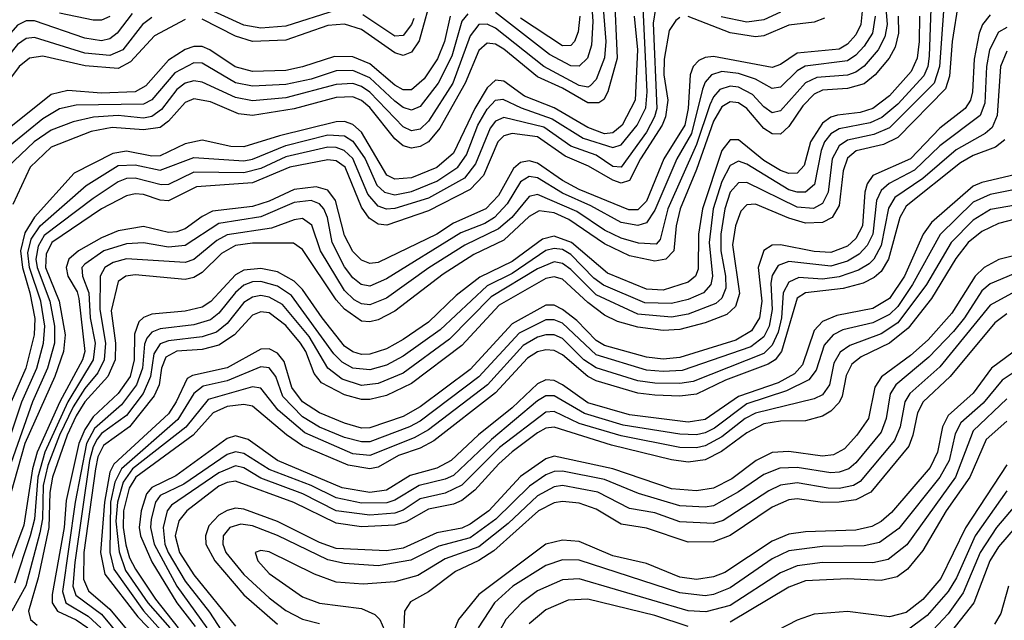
# Model space of a CAD drawing. Header units: inches. Extents: x 501365 to 657855, y 482276 to 547543.
# Tile 907 of 957: x 640335 to 642684, y 485348 to 486782. Entities that reach past the tile are written whole.
import ezdxf

# ---------------------------------------------------------------- set-up
doc = ezdxf.new("R2010")
doc.units = ezdxf.units.IN
doc.header["$MEASUREMENT"] = 0
doc.layers.add('A6448', color=7, linetype='Continuous')

msp = doc.modelspace()

# ---------------------------------------------------------------- linework, layer by layer
at = {"layer": 'A6448', "color": 5}
for points, elevation in [([(642543.4, 486870), (642529.4, 486670), (642516.5, 486630), (642410, 486523.8), (642372.4, 486507.6), (642310, 486494.4), (642290, 486480.9), (642273.5, 486450), (642263.8, 486370), (642250, 486342.9), (642228.5, 486331.5), (642190, 486334), (642070, 486393.6), (642050, 486392.2), (642030, 486370.3), (642017.2, 486330), (642007.6, 486270), (642007.9, 486230), (642018.9, 486170), (642019.3, 486140.7), (642010, 486116.8), (641995.6, 486104.4), (641930, 486079), (641890, 486071.5), (641810, 486079.3), (641710, 486125), (641650, 486185.9), (641630, 486199.9), (641610, 486203.7), (641570, 486187), (641459.7, 486120.3), (641360.4, 486019.6), (641250, 485938.5), (641190, 485913.6), (641150, 485909.1), (641104.1, 485924.1), (641070, 485950), (641025.5, 486025.5), (640961.9, 486101.9), (640930, 486119.8), (640910, 486123.3), (640890, 486119.9), (640870, 486107.1), (640830, 486056.6), (640804.1, 486035.9), (640770, 486024.6), (640690, 486015.4), (640670, 486008), (640655.3, 485984.7), (640646.9, 485930), (640629.6, 485890), (640590, 485837.2), (640530, 485794.2), (640519.7, 485780.3), (640510, 485762.4), (640501.6, 485730), (640466.4, 485486.4), (640462, 485430), (640468.6, 485408.6), (640530, 485363), (640599.5, 485279.5)], 3660), ([(641696.3, 486870), (641702.3, 486777.7), (641699, 486721), (641689.7, 486690.3), (641670, 486670.5), (641650, 486671.6), (641599, 486699), (641470, 486798.7)], 3340), ([(641724.1, 486850), (641733, 486730), (641730, 486690.8), (641710, 486639), (641696.1, 486623.9), (641690, 486621), (641670, 486625), (641585.3, 486670), (641470, 486761.4), (641450, 486771.4), (641430, 486770), (641410, 486743.5), (641368.2, 486630), (641310, 486539.5), (641290, 486520.9), (641270, 486516.9), (641250, 486525.9), (641170, 486608.7), (641150, 486622.5), (641130, 486629.3), (641090, 486626.8), (640970, 486595.2), (640890, 486588.4), (640850, 486596.1), (640770, 486633), (640750, 486636.1), (640730, 486630.4), (640710, 486615.1), (640672.9, 486567.1), (640650, 486550.7), (640630, 486546.8), (640570, 486552.8), (640511, 486549), (640462.3, 486537.7), (640410, 486517.9), (640369.3, 486490), (640306.1, 486430)], 3360), ([(641753.2, 486850), (641760.2, 486690), (641738.2, 486610), (641728.7, 486591.3), (641716.6, 486583.4), (641690, 486583.4), (641630, 486618.3), (641570, 486645.2), (641490, 486711.7), (641470, 486723.2), (641450, 486725.9), (641430, 486708.6), (641398, 486630), (641337.4, 486522.6), (641310, 486490.4), (641290, 486479.3), (641270, 486475.4), (641250, 486481), (641230, 486497.8), (641170, 486572.4), (641150, 486589.3), (641130, 486597.9), (641090, 486596.2), (640990, 486569.1), (640890, 486552.8), (640857.3, 486557.3), (640790, 486585.7), (640750, 486592.7), (640730, 486584.1), (640690, 486540), (640670, 486524.7), (640630, 486518.6), (640555.6, 486524.4), (640505.4, 486514.6), (640410, 486477.9), (640359.8, 486430), (640318.9, 486341.1)], 3380), ([(641320.8, 486850), (641288.3, 486731.6), (641270, 486704.5), (641250, 486696.7), (641230, 486702.6), (641150, 486758), (641110, 486771.3), (641070, 486767.7), (640970, 486732.9), (640890.1, 486730.1), (640850, 486742.5), (640770, 486782.9)], 3280), ([(640290, 485720.4), (640340.2, 485870), (640376, 485950), (640391.7, 486010), (640395.1, 486050), (640385.2, 486110), (640358.6, 486190), (640354.4, 486225.6), (640362.4, 486257.6), (640383.5, 486290), (640493.7, 486386.3), (640570, 486433.6), (640610, 486435.7), (640670, 486422.8), (640750, 486453.2), (640870, 486445.3), (640890, 486449.2), (640970, 486481.9), (641070, 486507.1), (641110, 486504.5), (641130, 486491.6), (641159.5, 486450), (641186.6, 486386.6), (641205.5, 486370), (641230, 486364.1), (641270, 486371.7), (641330, 486396.6), (641380.1, 486430), (641400.8, 486459.2), (641428.1, 486530), (641450, 486568.6), (641470, 486590), (641487.5, 486592.5), (641531.5, 486571.5), (641605.4, 486545.4), (641679.1, 486499.1), (641750, 486476.6), (641770, 486483.2), (641808.4, 486530), (641828.4, 486571.6), (641832.2, 486610), (641822.5, 486810)], 3440), ([(642345.8, 486810), (642341.6, 486770), (642330, 486745.7), (642310, 486723), (642290, 486711.5), (642190, 486701.8), (642150, 486675), (642130, 486668), (641990, 486694.1), (641970, 486691.9), (641955.4, 486684.7), (641942, 486670), (641934.6, 486650), (641929.5, 486570), (641921.4, 486530), (641871.6, 486450), (641830, 486348.5), (641810, 486328.3), (641787.8, 486327.8), (641670, 486376.9), (641630, 486398.2), (641570, 486439.6), (641550, 486444.9), (641530, 486441), (641513.4, 486426.6), (641477.5, 486362.5), (641446.9, 486330), (641370, 486296.5), (641329.9, 486269.9), (641190, 486202.5), (641170, 486199.9), (641150, 486207.6), (641130, 486228.5), (641110, 486266.8), (641088.2, 486350), (641070, 486375.3), (641042.5, 486382.5), (640990, 486376.7), (640930, 486348.4), (640890, 486335.7), (640795, 486325), (640770, 486312.4), (640730, 486282.9), (640710, 486275.3), (640690, 486274.3), (640630, 486288), (640570, 486277.8), (640530, 486261.3), (640475.2, 486230), (640452.1, 486210), (640446, 486190), (640449.9, 486170), (640472, 486132), (640476.2, 486116.2), (640490.5, 485990), (640484.5, 485970), (640430.3, 485869.7), (640376.4, 485750), (640365.5, 485710), (640344.4, 485575.6), (640301.2, 485458.8)], 3520), ([(642399.5, 486830), (642404.5, 486770), (642399.1, 486740.9), (642383, 486710), (642350, 486670.9), (642330, 486656.8), (642310, 486649.8), (642236.5, 486643.5), (642210, 486631.4), (642150, 486564.1), (642130, 486559.4), (642110, 486573.9), (642083.4, 486603.4), (642050, 486620.8), (642030, 486623.2), (642004.9, 486615.1), (641990, 486597.5), (641981.6, 486578.4), (641950, 486484.2), (641881, 486330), (641863.1, 486256.9), (641853.7, 486246.3), (641811.2, 486248.8), (641770, 486260.2), (641730, 486279.7), (641663.9, 486323.9), (641570, 486364.9), (641550, 486359.7), (641509.3, 486310), (641477.6, 486282.4), (641396.6, 486243.4), (641310.7, 486189.3), (641210, 486116.9), (641170, 486101.4), (641150, 486104), (641133.1, 486113.1), (641110, 486135.3), (641052.6, 486230), (641031.7, 486291.7), (641010, 486307.2), (640990, 486304.3), (640935.7, 486284.3), (640830, 486268.4), (640805.3, 486254.7), (640750, 486209.7), (640730, 486202.3), (640590, 486210.7), (640557.5, 486202.5), (640537.7, 486190), (640527.2, 486170), (640526, 486090), (640539.2, 486010), (640536.7, 485970), (640521, 485939), (640490, 485901.5), (640462.4, 485857.6), (640430.1, 485790), (640402.4, 485717.6), (640390.9, 485670), (640389.2, 485590.8), (640382.7, 485557.3), (640349.3, 485430.7), (640316.5, 485370)], 3560), ([(642575.1, 486824.9), (642559.4, 486730), (642553.2, 486646.8), (642543.6, 486616.4), (642430, 486500.9), (642395.8, 486484.2), (642330.9, 486469.1), (642310, 486451), (642299.3, 486420.7), (642290, 486338.6), (642273.3, 486310), (642250, 486297.8), (642210, 486296), (642170, 486307.8), (642090, 486341.5), (642070, 486340.3), (642055.3, 486324.8), (642042.9, 486290), (642035.3, 486244.7), (642051.9, 486128.1), (642042.5, 486097.5), (642021.8, 486078.2), (641970, 486058.1), (641910, 486042.5), (641870, 486040.1), (641810, 486048), (641761.2, 486061.2), (641730, 486076.5), (641690, 486106.9), (641630, 486162.7), (641610, 486168.1), (641590, 486164.5), (641479.2, 486100.8), (641390, 486004.4), (641270, 485913.2), (641210, 485884.6), (641170, 485875.1), (641150, 485875.7), (641110, 485886.5), (641055.2, 485915.2), (641037.5, 485937.5), (641017.4, 485990), (641005.1, 486010), (640970, 486051.7), (640930, 486082.2), (640910, 486084.9), (640890, 486076.9), (640847.1, 486030), (640810, 486004.7), (640770, 485994.4), (640709.6, 485990.4), (640683.3, 485976.7), (640673, 485950), (640667.5, 485910), (640656, 485884), (640596.7, 485810), (640534.6, 485765.4), (640521.3, 485738.7), (640515.4, 485710), (640487.9, 485510), (640486.9, 485446.9), (640498.8, 485418.8), (640550, 485375), (640625, 485285)], 3680), ([(641090, 486804.2), (640970, 486766.7), (640910, 486761.6), (640870, 486768.4), (640770, 486813.7)], 3260), ([(640603.2, 486796.8), (640567.5, 486750), (640550, 486736.3), (640530, 486731.1), (640490, 486737.6), (640370, 486778.9), (640350, 486779.3), (640330, 486769.1), (640250, 486677.9), (640170, 486612.3), (640052.8, 486550), (640046.6, 486530), (640055.6, 486510), (640115.6, 486430), (640123.5, 486410), (640128.3, 486290), (640118.5, 486190), (640118.3, 486130), (640105.5, 486094.5), (640084, 486056), (640000, 485934.9)], 3240), ([(640650, 486787), (640627.5, 486770), (640580.9, 486710), (640550, 486696.3), (640490, 486702), (640370, 486739.3), (640350, 486737.2), (640330, 486722.8), (640279.5, 486660.5), (640249.4, 486630.6), (640170.4, 486570), (640116.3, 486543.7), (640099.4, 486530), (640093.9, 486510), (640100.4, 486490), (640142.8, 486430), (640149.5, 486410), (640148.2, 486350), (640154.1, 486270), (640143.5, 486190), (640144.7, 486130), (640140.5, 486110), (640109.6, 486050), (640000, 485879.7)], 3260), ([(641404.3, 486795.7), (641390, 486778.2), (641365.6, 486694.4), (641333.6, 486630), (641290, 486574.5), (641270, 486565.8), (641250, 486572.2), (641230, 486587.3), (641170, 486643.1), (641130, 486660.9), (641090, 486659.7), (641030, 486640), (640970, 486627.2), (640890, 486623.1), (640850, 486631.4), (640770, 486677.9), (640750, 486678.9), (640705.1, 486654.9), (640650, 486590.9), (640630, 486579.9), (640470, 486577.7), (640430, 486569.3), (640390, 486545.4), (640272.1, 486450)], 3340), ([(641851.7, 486808.3), (641846.2, 486773.8), (641854.9, 486570), (641849.6, 486550), (641830, 486513.2), (641770, 486430), (641750, 486431.6), (641710, 486458.3), (641650, 486479.7), (641585.6, 486525.6), (641490, 486548.6), (641470, 486539.5), (641457.2, 486522.8), (641422.1, 486437.9), (641396.2, 486403.8), (641310, 486356), (641230, 486330.8), (641210, 486329.2), (641190, 486336.5), (641165.6, 486365.6), (641130, 486450.4), (641109.3, 486469.3), (641090, 486476.9), (641070, 486477.9), (640970, 486454.8), (640910, 486426.5), (640870, 486416.1), (640750, 486417.5), (640690, 486388.7), (640672.7, 486387.3), (640610, 486403.2), (640590, 486402.4), (640570, 486394.8), (640510, 486355.4), (640393.5, 486266.5), (640379, 486241), (640373, 486210), (640376.5, 486190), (640406.6, 486110), (640417.7, 486050), (640417.8, 486010), (640401.4, 485950), (640365.6, 485870), (640272.4, 485607.6)], 3460), ([(641910, 486787), (641900.3, 486779.8), (641884.3, 486755.7), (641872.8, 486687.2), (641872, 486650), (641880.9, 486590), (641875.7, 486550), (641868, 486530), (641816.4, 486450), (641790, 486397.8), (641770, 486391.9), (641750, 486398.8), (641692.2, 486432.2), (641636.1, 486456.1), (641570, 486502.3), (641510, 486510.5), (641490, 486504.8), (641475.6, 486490), (641441.1, 486410), (641410, 486376.8), (641310, 486325.6), (641211.2, 486291.2), (641190, 486294.1), (641168.3, 486308.3), (641150, 486334.6), (641111.4, 486430), (641090, 486444.8), (641070, 486447.7), (640979.6, 486430), (640890, 486392.5), (640757, 486383), (640690, 486349.2), (640670, 486350.7), (640630, 486364.4), (640610, 486366.5), (640590, 486361.7), (640530, 486330.5), (640411.5, 486250), (640397.7, 486222.3), (640396.6, 486190), (640428.9, 486110), (640443.2, 486030), (640439.2, 485990), (640418.8, 485930), (640347.4, 485770), (640296.2, 485590)], 3480), ([(641362.1, 486790), (641348.5, 486730), (641331.7, 486688.4), (641299.7, 486640.3), (641270, 486614.5), (641250, 486614.5), (641230, 486625.5), (641170, 486676.4), (641130, 486693.2), (641085.9, 486694.1), (641010, 486668.9), (640970, 486660.7), (640890, 486658), (640849, 486669), (640788.6, 486710), (640770, 486717.6), (640750, 486717.8), (640730, 486710.5), (640690, 486685.3), (640636.2, 486623.8), (640610.3, 486609.7), (640530, 486606.5), (640450, 486612.9), (640410, 486603.4), (640310, 486523.3)], 3320), ([(641800.8, 486790), (641808.6, 486710), (641802.9, 486590), (641772.5, 486530), (641750, 486511.6), (641730, 486509.5), (641690, 486524.3), (641610, 486571.4), (641539.6, 486599.6), (641490, 486635), (641470, 486637.4), (641450, 486619.4), (641420.4, 486570), (641370, 486463), (641330, 486428.8), (641270, 486404.1), (641230, 486400.8), (641211.1, 486411.1), (641150, 486513.2), (641130, 486531.8), (641110, 486538.9), (641090, 486538.4), (640955.1, 486504.9), (640870, 486478.2), (640838.9, 486478.9), (640770, 486494), (640730, 486485.7), (640670, 486457.1), (640650, 486456.4), (640590, 486468.3), (640557.3, 486462.7), (640464.8, 486415.2), (640370, 486310.4), (640347, 486273), (640336.6, 486230), (640341.2, 486190), (640359.3, 486130), (640371.3, 486068.7), (640369.8, 486030), (640349.5, 485950), (640314.6, 485870)], 3420), ([(642375.9, 486790), (642369.3, 486750), (642350, 486718.7), (642330, 486696.9), (642310, 486683.8), (642209.2, 486670.7), (642190, 486659.4), (642150, 486620.4), (642130, 486617.5), (642090, 486640.2), (642050, 486653.5), (642010, 486658.1), (641985.1, 486650), (641970, 486632.5), (641963.7, 486616.3), (641937.8, 486510), (641902.7, 486450), (641850, 486327.6), (641830, 486297.3), (641810, 486290.5), (641770, 486297.5), (641697.6, 486337.6), (641630, 486367.4), (641570, 486404.6), (641550, 486407.5), (641530, 486394.7), (641497.8, 486342.2), (641467.6, 486310), (641444.3, 486295.7), (641387.1, 486272.9), (641210, 486163.4), (641170, 486146.1), (641149.6, 486150), (641130, 486165.4), (641110, 486192.1), (641080, 486250), (641069.4, 486309.4), (641060.6, 486330), (641050, 486342.4), (641030, 486350.1), (640990, 486345.5), (640910, 486310.9), (640810, 486295.4), (640730, 486242.8), (640690, 486238.6), (640630, 486249.2), (640590, 486247.2), (640535.3, 486230), (640490, 486198.3), (640483.4, 486190), (640485, 486170), (640500.2, 486130), (640503.3, 486070), (640515, 486010), (640510.5, 485970), (640449.9, 485870.1), (640395.2, 485750), (640377.8, 485690), (640370, 485590), (640359.6, 485550), (640322.8, 485437.2)], 3540), ([(642430.5, 486790), (642431.7, 486750), (642423.5, 486716.5), (642409, 486690), (642375.7, 486650), (642350, 486628.9), (642310, 486617.3), (642250, 486613.9), (642230, 486604.1), (642203.7, 486576.3), (642170, 486526.8), (642150, 486508.4), (642130, 486509.1), (642110, 486522.3), (642070, 486569.7), (642050, 486583.6), (642030, 486585.7), (642010, 486573.9), (641990, 486539.9), (641950, 486424.6), (641910.3, 486330), (641900.8, 486290), (641895.2, 486230), (641876.2, 486210), (641850, 486205.8), (641790, 486218), (641730, 486247), (641645.2, 486305.2), (641610, 486321.1), (641574, 486326), (641550, 486311.8), (641490, 486255.8), (641418.4, 486221.6), (641345.2, 486174.8), (641230, 486086.3), (641190, 486065.6), (641170, 486060.4), (641150, 486062.6), (641110, 486090.6), (641090, 486113.2), (641010, 486233), (640988.3, 486248.3), (640890, 486248.6), (640850, 486242.5), (640816.6, 486223.4), (640770, 486178.8), (640750, 486166.8), (640730, 486162), (640610, 486173), (640588.3, 486170), (640570, 486157.3), (640553, 486087), (640563.3, 486010), (640562.3, 485970), (640544.9, 485930), (640490, 485870), (640470, 485836.7), (640448, 485790), (640413, 485690), (640406.9, 485653.1), (640404.3, 485570), (640378.8, 485450), (640356, 485370), (640360.5, 485350), (640376.8, 485336.8)], 3580), ([(642481.4, 486790), (642481, 486730), (642476.2, 486690), (642462, 486658), (642410, 486600.4), (642370, 486569.8), (642339.9, 486560.1), (642285.9, 486554.1), (642270, 486549), (642250, 486534.6), (642221.6, 486490), (642206.1, 486433.9), (642190, 486415.6), (642170, 486415), (642150, 486422.1), (642110, 486445.8), (642050, 486495.1), (642030, 486494.8), (642010, 486469.6), (641963.9, 486330), (641954.4, 486270), (641953.3, 486186.7), (641947.2, 486170), (641930, 486155.4), (641870, 486136.3), (641830, 486138.5), (641737, 486177), (641651.3, 486250), (641610, 486265.5), (641581.9, 486258.1), (641510, 486204.9), (641432.7, 486167.3), (641376.6, 486123.4), (641310, 486059.8), (641250, 486018.9), (641210, 485996), (641170, 485983.4), (641150, 485983), (641130, 485989), (641110, 486003), (641056.2, 486070), (641010, 486137.5), (640990, 486158), (640950, 486180), (640910, 486188.3), (640870, 486183.9), (640850, 486172.6), (640790.9, 486109.1), (640770, 486096), (640730, 486086.3), (640650, 486078.7), (640630, 486071.2), (640619.4, 486060.6), (640608.7, 486031.3), (640607.9, 485970), (640598.3, 485930), (640570.2, 485889.8), (640510, 485834), (640490, 485803.4), (640476.1, 485770), (640445.6, 485634.4), (640441.3, 485570), (640412.7, 485410), (640412.3, 485390), (640424.7, 485370), (640470, 485349.5), (640497.6, 485330)], 3620), ([(640550, 486789.7), (640530, 486780.7), (640510, 486780.8), (640430, 486797.1)], 3220), ([(642508.9, 486808.9), (642505, 486695), (642501.7, 486670), (642492.3, 486647.7), (642430, 486579.8), (642392, 486548), (642364.3, 486535.7), (642290, 486521.5), (642270, 486509), (642255.2, 486490), (642246.9, 486470), (642231.2, 486388.8), (642210, 486370.5), (642190, 486370.2), (642170, 486376.1), (642070, 486436.9), (642050, 486444.2), (642030, 486433.9), (642010, 486396), (641989.6, 486330), (641980, 486250), (641988, 486170), (641983.6, 486150), (641966.2, 486130), (641930, 486114.1), (641890, 486104.2), (641826.4, 486106.4), (641728, 486148), (641705, 486165), (641650, 486221.6), (641630, 486233), (641610, 486235.9), (641590, 486230.6), (641510, 486176.3), (641450, 486147), (641338.1, 486041.9), (641250, 485978.5), (641210, 485956.9), (641170, 485946), (641130, 485950), (641104.4, 485964.4), (641084.3, 485984.3), (640983.4, 486123.4), (640950, 486146.2), (640910, 486157), (640890, 486156), (640870, 486148.4), (640849.4, 486130.6), (640810, 486081.5), (640790, 486065.7), (640750, 486053.9), (640670, 486043.7), (640650, 486036.1), (640638, 486022), (640632.3, 486007.7), (640627.6, 485950), (640613.4, 485910), (640577.6, 485862.4), (640513.5, 485806.5), (640493.9, 485770), (640467.3, 485630), (640437.2, 485417.2), (640445.3, 485390), (640498.5, 485358.5), (640528.7, 485330)], 3640), ([(642650, 486793.1), (642631.7, 486770), (642624.3, 486750), (642612.1, 486687.9), (642607.8, 486610), (642603.2, 486590), (642590.5, 486570), (642530, 486523), (642460.2, 486450), (642370, 486409.6), (642356.7, 486390), (642350.9, 486370), (642345.6, 486290), (642330, 486259.5), (642310, 486241.3), (642270, 486226.5), (642230, 486228.3), (642150, 486244.5), (642130, 486243.5), (642110, 486231), (642097.1, 486190), (642105.2, 486110), (642100.3, 486070), (642080.9, 486039.1), (642043.1, 486016.9), (641910, 485975.4), (641870, 485971.6), (641830, 485976.3), (641730, 486004.5), (641710, 486016.3), (641664, 486064), (641630, 486090.5), (641610, 486100.1), (641590, 486100.1), (641510, 486056.1), (641410, 485947.3), (641290, 485857.5), (641250, 485835.1), (641170, 485807.8), (641150, 485807), (641110, 485818.5), (641050, 485843.5), (641010, 485870), (640984.1, 485904.1), (640966.2, 485966.2), (640950, 485985.8), (640930, 485996.1), (640910, 485995.2), (640829.5, 485950.6), (640747.5, 485932.5), (640734.4, 485925.6), (640708.5, 485870), (640690, 485841.5), (640559.4, 485720.6), (640550, 485701.9), (640536.9, 485630), (640527.6, 485510), (640538.3, 485458.3), (640616.7, 485356.7), (640661.9, 485310)], 3720), ([(641275.4, 486784.6), (641269.9, 486770.1), (641250, 486744.3), (641230, 486742.2), (641153.2, 486793.2)], 3260), ([(641671.6, 486790), (641667.1, 486752.9), (641658.9, 486730), (641650, 486720.3), (641630, 486719.4), (641530, 486785.1)], 3320), ([(642254.9, 486785.1), (642230, 486775.6), (642170, 486768.6), (642110, 486743.5), (642090, 486741), (642030, 486750.1), (641930, 486789.4)], 3480), ([(642150, 486799.6), (642110, 486781.6), (642070, 486775.9), (642008.7, 486788.7)], 3460), ([(640730, 486782.3), (640656.7, 486743.3), (640599.1, 486680.9), (640570, 486665.4), (640491.4, 486671.4), (640390, 486694.5), (640358.5, 486690), (640333.7, 486670), (640290, 486611.3), (640270, 486592.9), (640207.7, 486552.3), (640153.2, 486526.8), (640134, 486510), (640133.5, 486490), (640163.4, 486443.4), (640175, 486410), (640172.3, 486350), (640179.9, 486270), (640170.7, 486190), (640170.8, 486109.2), (640155.3, 486070), (640110, 486005.5), (640063.6, 485916.4), (640000, 485820.2)], 3280), ([(642690, 486762.8), (642670, 486752.2), (642648.5, 486710), (642641.2, 486670), (642637.2, 486582.8), (642626.7, 486553.3), (642530, 486480.6), (642470, 486422.5), (642409, 486391), (642390, 486374.4), (642379.3, 486350), (642370.4, 486270), (642357, 486243), (642337.8, 486222.2), (642310, 486205.8), (642270, 486193.6), (642170, 486204.9), (642144.7, 486195.3), (642130, 486171), (642127.1, 486152.9), (642130.1, 486089.9), (642122.9, 486050), (642110, 486025.1), (642079, 486001), (641915.1, 485944.9), (641870, 485942), (641830, 485945), (641710, 485982.2), (641630, 486057.4), (641610, 486065.4), (641590, 486065.7), (641526.2, 486033.8), (641430.7, 485929.3), (641290, 485823.7), (641265.2, 485810), (641170, 485774.4), (641150, 485774), (641110, 485785), (641050, 485809.6), (641010, 485833.9), (640962.4, 485882.4), (640946.3, 485930), (640930, 485951.1), (640910, 485953), (640830, 485919.9), (640773, 485907), (640750.5, 485890), (640712.5, 485827.5), (640577.9, 485710), (640562.2, 485677.8), (640551.6, 485630), (640550.3, 485510.3), (640559.6, 485470), (640630, 485371.3), (640684.8, 485310)], 3740), ([(642690, 486706.7), (642675, 486670), (642667.2, 486552.8), (642655.4, 486524.6), (642638.6, 486510), (642569.1, 486470.9), (642490, 486403.1), (642422.7, 486357.3), (642407.7, 486332.3), (642390, 486243), (642372.5, 486210), (642361.2, 486198.8), (642336.2, 486183.8), (642290, 486168.1), (642250, 486162.9), (642193.7, 486166.3), (642170, 486155.7), (642156.6, 486130), (642152.6, 486070), (642144.3, 486035.7), (642130, 486004.7), (642110, 485985.1), (641941.4, 485918.6), (641910, 485913.3), (641850, 485914), (641810, 485919.7), (641710, 485950.7), (641681.1, 485970), (641630, 486020.8), (641610, 486029.8), (641590, 486029.8), (641570, 486024.1), (641535.9, 486004.1), (641450.9, 485910), (641310, 485803.3), (641276.2, 485783.8), (641170, 485741.7), (641130, 485745.8), (641015.4, 485795.4), (640951.2, 485850), (640910, 485902.1), (640890, 485905.4), (640784.6, 485875.4), (640730.9, 485809.1), (640604.3, 485710), (640581.6, 485678.4), (640567.9, 485630), (640564.6, 485584.6), (640571.9, 485511.9), (640587.2, 485467.2), (640640.5, 485390), (640692.7, 485330)], 3760), ([(642685, 486495), (642662.7, 486477.3), (642610, 486457.6), (642579.6, 486440.4), (642450, 486336.4), (642434.7, 486310), (642407.9, 486210), (642390, 486180.8), (642373.8, 486166.2), (642347.2, 486152.8), (642299.3, 486140.6), (642210, 486130.2), (642190, 486116.8), (642152.8, 485990), (642137.3, 485970), (642120.4, 485959.6), (642018.7, 485921.3), (641950, 485888.2), (641910, 485883.5), (641850, 485885.8), (641810, 485890.5), (641710, 485919.8), (641690, 485930.1), (641630, 485981.6), (641610, 485992.4), (641590, 485994), (641570, 485989.1), (641546.3, 485973.7), (641470, 485891), (641323, 485777), (641290, 485759.5), (641238.4, 485741.6), (641190, 485714), (641170, 485709.8), (641118.6, 485718.6), (641010, 485764.5), (640971.2, 485791.2), (640890, 485859.7), (640870, 485863.7), (640830, 485858.5), (640796.6, 485843.4), (640748.5, 485790), (640611.6, 485690), (640596, 485664), (640582.9, 485610), (640581.7, 485570), (640588.4, 485528.4), (640597.2, 485497.2), (640610.8, 485470), (640658.6, 485398.6), (640713, 485330)], 3780), ([(642708.2, 486411.8), (642630, 486393.6), (642610, 486384.8), (642510, 486298), (642490.6, 486270), (642446.1, 486170), (642410, 486116.6), (642370, 486092.4), (642284.1, 486075.9), (642250, 486061.6), (642230, 486039.9), (642202.3, 485957.7), (642183.4, 485936.6), (642144.5, 485915.5), (642050, 485882.3), (641970, 485827.7), (641930, 485821.5), (641790, 485838.4), (641690, 485867.6), (641630, 485910.5), (641610, 485920.3), (641590, 485922), (641570, 485912.8), (641510, 485855.2), (641429.3, 485790.7), (641364.3, 485730), (641330, 485711.8), (641266.1, 485693.9), (641210, 485658.9), (641170, 485653.5), (641104.6, 485664.7), (640950, 485729.8), (640879.6, 485779.6), (640850, 485788.9), (640830, 485782.1), (640707.1, 485692.9), (640650, 485665.5), (640637.5, 485650), (640624.5, 485610), (640619.7, 485570), (640622.9, 485550), (640650, 485487.7), (640710, 485390), (640753.3, 485333.3)], 3820), ([(642737.7, 486382.3), (642650, 486364.9), (642610, 486346.3), (642531, 486269), (642464.9, 486150), (642430, 486097.1), (642410, 486077.9), (642370, 486058.5), (642298.6, 486041.4), (642275.8, 486030), (642254.6, 486005.4), (642234.8, 485945.2), (642218, 485922), (642164.2, 485895.8), (642070, 485864.7), (641992.8, 485807.2), (641970, 485795.8), (641950, 485791.1), (641910, 485792.2), (641774.3, 485814.3), (641682.1, 485842.1), (641610, 485884.4), (641590, 485883.9), (641570, 485872.2), (641460.3, 485779.7), (641370, 485694.3), (641350, 485684.9), (641287.6, 485670), (641230, 485635.2), (641210.9, 485629), (641150, 485627.6), (641090, 485640.3), (641030, 485669.7), (640930, 485708.2), (640870, 485746.6), (640850, 485750.5), (640830, 485744.2), (640726.7, 485673.3), (640670, 485646.2), (640658.5, 485630), (640648.2, 485590), (640646.9, 485570), (640655.6, 485530), (640710, 485430), (640781.2, 485330)], 3840), ([(642770.2, 486349.8), (642651.2, 486328.8), (642610, 486303.4), (642557, 486250), (642498.3, 486150), (642430, 486058.1), (642390, 486032.4), (642315.8, 486004.2), (642292, 485988), (642277.6, 485962.4), (642266.8, 485910), (642250, 485886.1), (642230, 485877), (642090, 485842.8), (642066.1, 485830), (642010, 485786.4), (641970, 485764.8), (641950, 485759.8), (641910, 485760.4), (641770, 485788.4), (641670, 485817.9), (641610, 485846.9), (641590, 485845), (641479.4, 485760.6), (641390, 485670.5), (641350, 485652.1), (641290, 485638.1), (641250, 485611.4), (641230, 485603.8), (641170, 485599.1), (641090, 485609.8), (641010.3, 485650), (640910, 485687.8), (640870, 485711.9), (640850, 485717.2), (640810, 485700.5), (640697.2, 485622.8), (640686.7, 485610), (640676.9, 485570), (640681.4, 485530), (640689, 485510), (640730, 485441.6), (640787.7, 485367.7), (640835, 485295)], 3860), ([(642710, 486305.6), (642670, 486295.7), (642630, 486276), (642597.7, 486250), (642568.1, 486211.9), (642510, 486116), (642454.6, 486045.4), (642410, 486010.1), (642342.6, 485977.4), (642320, 485960), (642307, 485933), (642297.1, 485882.9), (642290, 485868.5), (642270, 485847.5), (642250, 485835.8), (642210, 485824.4), (642150, 485823.8), (642110, 485817.2), (642070, 485796.1), (642009.1, 485750.9), (641970, 485731.5), (641930, 485726.1), (641890, 485731.5), (641746.7, 485766.7), (641610, 485809.6), (641590, 485807), (641570, 485795.9), (641510, 485750.3), (641478.1, 485721.9), (641421.1, 485658.9), (641390, 485634.6), (641370, 485625.4), (641310, 485613.5), (641256.7, 485583.3), (641230, 485575.1), (641150, 485571.7), (641090, 485579.8), (640989.3, 485629.3), (640850, 485680.2), (640830, 485677.5), (640810, 485668.3), (640734, 485610), (640714.2, 485585.8), (640705.7, 485550), (640715.9, 485510), (640750, 485456.5), (640850, 485334)], 3880), ([(642750, 486229), (642670.7, 486209.3), (642635.6, 486190), (642614.5, 486170), (642558.9, 486081.1), (642502.2, 486017.8), (642460, 485980), (642390.9, 485929.1), (642375.2, 485904.8), (642359.7, 485830), (642332, 485790), (642302.5, 485757.5), (642276.7, 485743.3), (642250, 485740.3), (642170, 485751.5), (642130, 485748.7), (642092.2, 485730), (642033.9, 485686.1), (641990, 485663.4), (641950, 485657.4), (641890, 485661.8), (641750, 485709.5), (641610, 485739.8), (641590, 485733.9), (641530, 485691.5), (641453.8, 485610), (641410, 485577.4), (641390, 485568.6), (641330, 485556.8), (641250, 485520.7), (641210, 485513.8), (641090, 485519.7), (641050, 485534.4), (640950, 485584.4), (640870, 485613.9), (640850, 485615.6), (640830, 485610.8), (640810, 485599), (640786.5, 485573.5), (640777.9, 485550), (640778.8, 485530), (640800.3, 485490), (640870, 485409.4), (640950, 485339)], 3920), ([(642705.3, 486174.7), (642650, 486151.4), (642630, 486134.3), (642588.7, 486070), (642562.4, 486037.6), (642503.8, 485976.2), (642425.4, 485910), (642411.5, 485888.5), (642402.2, 485830), (642390, 485797), (642330, 485724.2), (642313, 485710), (642290, 485701.6), (642270, 485700.4), (642190, 485713), (642148.4, 485711.6), (642110, 485696.3), (642050, 485654.8), (641990, 485621.8), (641970, 485618.2), (641910, 485621.7), (641811.1, 485651.1), (641730, 485684.7), (641630, 485704.6), (641610, 485703.7), (641590, 485695.4), (641551.2, 485668.8), (641471.2, 485590), (641410, 485544.9), (641334.7, 485525.3), (641268.3, 485491.7), (641190, 485478.6), (641110, 485483.6), (641070, 485493), (640950, 485550.5), (640890, 485574), (640862.4, 485577.6), (640836.6, 485570), (640820.5, 485550), (640819.5, 485530), (640826.8, 485510), (640870, 485457.3), (640930, 485402.3), (640970, 485371.8), (641010, 485351.4), (641050, 485340.7)], 3940), ([(642710, 486132.9), (642650, 486100.2), (642530, 485953), (642458.9, 485890), (642446.6, 485870), (642435.2, 485810), (642422.2, 485777.8), (642340.4, 485679.6), (642323.8, 485670), (642290, 485663), (642263.4, 485663.4), (642190, 485676.6), (642150, 485670.8), (642122.4, 485657.6), (642013.1, 485586.9), (641990, 485579.1), (641910, 485583.1), (641850, 485604.8), (641790, 485615), (641714.5, 485654.5), (641630, 485670.3), (641610, 485667), (641570, 485645.5), (641500.3, 485579.7), (641430, 485523.9), (641350, 485495), (641284.8, 485455.2), (641230, 485440), (641154.2, 485434.2), (641090, 485439.4), (641038.5, 485458.5), (640930, 485512.1), (640910, 485515.3), (640896.5, 485510), (640903.4, 485490), (640930, 485459.7), (641010, 485404.6), (641050, 485388.9), (641150, 485376.6), (641182.1, 485362.1), (641194.4, 485350), (641205.2, 485325.2)], 3960), ([(642690, 486079.6), (642661.7, 486058.3), (642555.2, 485930), (642490.5, 485870), (642476.6, 485843.4), (642466.1, 485790), (642456.1, 485763.9), (642365.7, 485654.3), (642330, 485635.9), (642290, 485630.1), (642250, 485629.6), (642190, 485638.5), (642170, 485636), (642130, 485618.6), (642030, 485551.1), (641990, 485535.5), (641930, 485534.9), (641830, 485568), (641770, 485577.4), (641710, 485613.9), (641670, 485627.8), (641630, 485631.6), (641610, 485628.9), (641572.8, 485610), (641466.2, 485513.8), (641430, 485491), (641374.9, 485465.1), (641310, 485416.3), (641267.6, 485392.4), (641253, 485370), (641251.3, 485330)], 3980), ([(642720.2, 485999.8), (642653.5, 485950), (642609.7, 485890.3), (642550, 485837), (642536.5, 485810), (642524.4, 485750), (642506.9, 485713.1), (642414.6, 485605.4), (642390, 485583.9), (642368.1, 485571.9), (642330, 485563.6), (642210, 485559.7), (642170, 485554.2), (642130, 485537.2), (642017.4, 485462.6), (641990, 485452), (641950, 485445.9), (641910, 485451), (641830, 485483.6), (641750, 485502.6), (641670, 485536.6), (641630, 485539.8), (641590, 485530.4), (641430.1, 485410), (641381.9, 485350), (641365.4, 485310)], 4020), ([(642710, 485942.5), (642678.8, 485921.2), (642633.3, 485866.7), (642580, 485820), (642566.6, 485793.4), (642552.1, 485730), (642530.2, 485690), (642432.6, 485567.4), (642386, 485534), (642350, 485525.7), (642250, 485524.7), (642170, 485514), (642130, 485495), (642030, 485426), (641990.1, 485410), (641970, 485406.8), (641910, 485413.6), (641670, 485492.2), (641630, 485493), (641590, 485479.2), (641511.7, 485430), (641467.5, 485390), (641428.4, 485330)], 4040), ([(642690, 485877), (642610, 485800.2), (642567.4, 485690), (642451.6, 485528.4), (642406.9, 485493.1), (642370, 485485.2), (642250, 485486), (642190, 485478.7), (642150, 485462), (642030, 485383.9), (641971.7, 485368.2), (641930, 485371.3), (641670, 485447), (641630, 485444.9), (641570, 485418.6), (641531.9, 485390), (641494.5, 485350), (641472.7, 485310)], 4060), ([(642690, 485823.4), (642640.4, 485779.6), (642602.1, 485690), (642544.9, 485610), (642490, 485515.2), (642452.7, 485470), (642428.2, 485451.8), (642390, 485443), (642310, 485447.1), (642210, 485442.2), (642170, 485427.8), (642030, 485343.8)], 4080), ([(642690, 485719.8), (642591.1, 485568.9), (642532.2, 485447.8), (642490, 485398.2), (642450, 485366.9), (642410, 485356.3), (642310, 485369.7), (642230, 485363), (642190, 485348.3), (642050, 485276.3)], 4120), ([(642690, 485657.6), (642614.8, 485550), (642569.9, 485450), (642550, 485416.7), (642500.3, 485359.7), (642450, 485322.2)], 4140), ([(642710, 485622.2), (642665.2, 485570), (642626.6, 485510), (642586, 485414), (642550, 485364), (642514.2, 485325.8)], 4160), ([(642710, 485569.9), (642670, 485523.5), (642649.5, 485490), (642611.1, 485390), (642557.9, 485322.1)], 4180), ([(642693.9, 485430), (642675.8, 485364.2), (642660.6, 485339.4)], 4220), ([(641930, 485333.7), (641850, 485359.8), (641690, 485399), (641643.6, 485396.4), (641590, 485373.3), (641550, 485339.7)], 4080)]:
    msp.add_lwpolyline(points, dxfattribs=dict(at, elevation=elevation))

doc.saveas('drawing.dxf')
